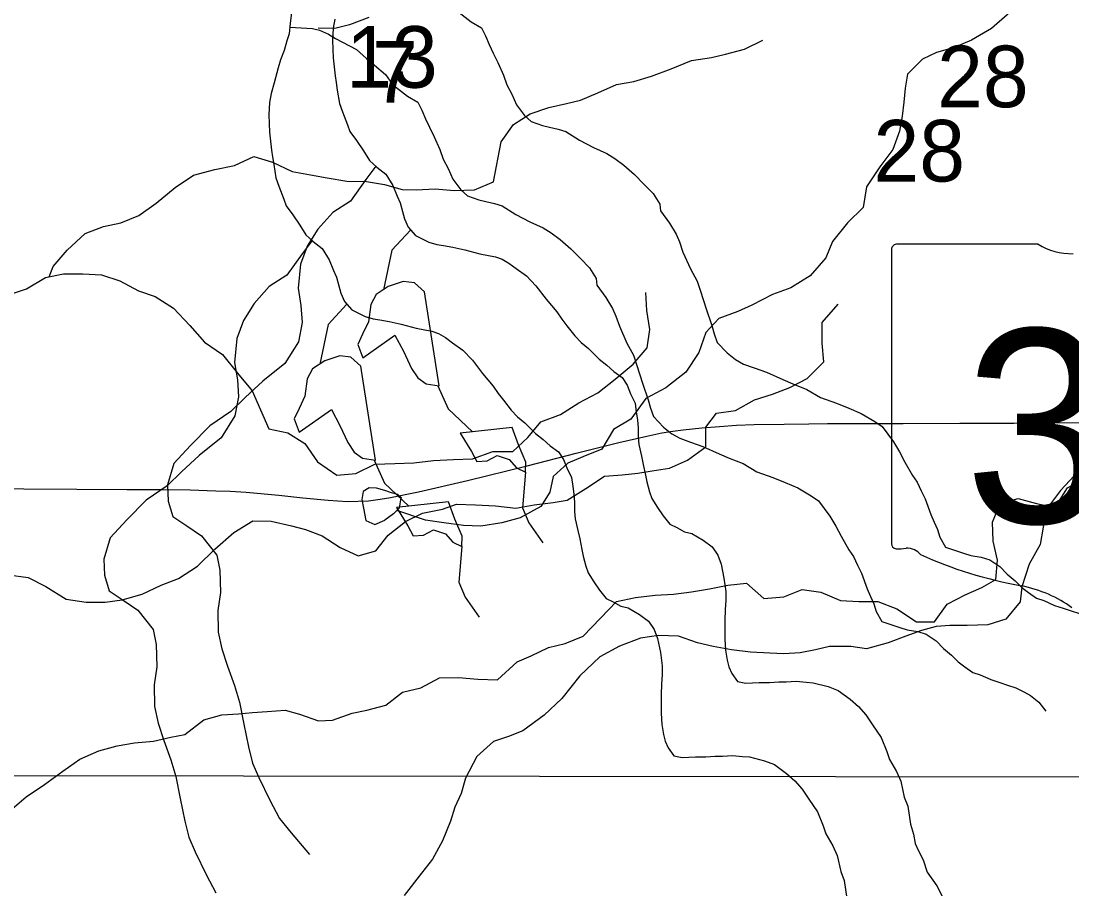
# Model space of a CAD drawing. Extents: x -21.1 to 50.3, y 0 to 22.1.
# Drawn here: x 4.709 to 5.424, y 20.075 to 20.665 of the extents above; entities that cross this region are included whole.
import ezdxf

# ---------------------------------------------------------------- set-up
doc = ezdxf.new("R2010")
doc.units = 0
for name, color, linetype in [('GM_X_Minor_Lake', 7, 'Continuous'), ('GM_X_Minor_River', 7, 'Continuous'), ('GM_X_Section', 7, 'Continuous'), ('GM_X_Section_Text', 7, 'Continuous'), ('GM_X_State_Location', 7, 'Continuous'), ('GM_X_State_Route', 7, 'Continuous'), ('GM_X_State_Shield', 7, 'Continuous')]:
    doc.layers.add(name, color=color, linetype=linetype)

msp = doc.modelspace()

# ---------------------------------------------------------------- linework, layer by layer
at = {"layer": 'GM_X_Minor_Lake'}
for points in [[(4.98378, 20.48126), (4.97688, 20.48725), (4.96929, 20.48831), (4.95908, 20.48479), (4.9508, 20.47939), (4.94709, 20.47252), (4.9457, 20.46073), (4.94162, 20.45234), (4.93829, 20.44548), (4.9418, 20.43641), (4.96363, 20.45182), (4.96944, 20.44088), (4.97488, 20.42917), (4.97912, 20.42277), (4.98486, 20.41866), (4.9936, 20.41723)], [(4.9936, 20.41723), (4.98378, 20.48126)], [(4.94049, 20.43074), (4.93359, 20.43674), (4.926, 20.43779), (4.9158, 20.43427), (4.90751, 20.42887), (4.9038, 20.422), (4.90241, 20.41022), (4.89834, 20.40183), (4.895, 20.39496), (4.89851, 20.38589), (4.92034, 20.40131), (4.92615, 20.39036), (4.93159, 20.37866), (4.93583, 20.37225), (4.94157, 20.36814), (4.95031, 20.36672)], [(4.95031, 20.36672), (4.94049, 20.43074)], [(5.00799, 20.38513), (5.01571, 20.37269), (5.0192, 20.3659), (5.0264, 20.36635), (5.03319, 20.36984), (5.04118, 20.36727), (5.04617, 20.36163), (5.05228, 20.35866), (5.05258, 20.3655), (5.04752, 20.37721), (5.04321, 20.38892)], [(5.04321, 20.38892), (5.00799, 20.38513)], [(4.9647, 20.33461), (4.97242, 20.32218), (4.97591, 20.31538), (4.98311, 20.31584), (4.9899, 20.31933), (4.99789, 20.31676), (5.00288, 20.31112), (5.00899, 20.30815), (5.00929, 20.31498), (5.00423, 20.32669), (4.99992, 20.33841)], [(4.99992, 20.33841), (4.9647, 20.33461)]]:
    msp.add_lwpolyline(points, dxfattribs=at)
at = {"layer": 'GM_X_Minor_River'}
for points in [[(4.89347, 20.67268), (4.89238, 20.66394), (4.89165, 20.65672), (4.89016, 20.65177), (4.88829, 20.6453), (4.88566, 20.63883), (4.88417, 20.6335)], [(5.00518, 20.67268), (5.0155, 20.66476), (5.02237, 20.66061), (5.02507, 20.65531), (5.02777, 20.64925), (5.03046, 20.64356), (5.03354, 20.63712), (5.0374, 20.62841), (5.03972, 20.62196), (5.04318, 20.61552), (5.04627, 20.60832), (5.05164, 20.60113), (5.05623, 20.59698), (5.06386, 20.59436), (5.06881, 20.59325), (5.07453, 20.59176), (5.07987, 20.59027), (5.08904, 20.58424), (5.09858, 20.57936), (5.10774, 20.57523), (5.11309, 20.57184), (5.1192, 20.56732), (5.12647, 20.5609), (5.13298, 20.55448), (5.13911, 20.54805), (5.14371, 20.54086), (5.14412, 20.5363), (5.15026, 20.52798), (5.15487, 20.52041), (5.15718, 20.5151), (5.1595, 20.50827), (5.16451, 20.49691), (5.16913, 20.48857), (5.17145, 20.48175), (5.17533, 20.46961), (5.1792, 20.45824), (5.18075, 20.45255), (5.18268, 20.44686), (5.18958, 20.43968), (5.19531, 20.43515), (5.20066, 20.43214), (5.20791, 20.42952), (5.2163, 20.42653), (5.22736, 20.42165), (5.23423, 20.41866), (5.24377, 20.41491), (5.25294, 20.40926), (5.264, 20.40552), (5.27239, 20.40215), (5.28079, 20.3984), (5.28995, 20.39313), (5.29492, 20.38974), (5.30259, 20.37914), (5.30682, 20.37233), (5.31028, 20.36551), (5.31566, 20.35642), (5.31873, 20.35188), (5.32143, 20.34582), (5.32412, 20.34051), (5.32799, 20.3299), (5.3303, 20.32459), (5.33261, 20.31967), (5.33417, 20.31436), (5.33801, 20.30754), (5.35022, 20.30343), (5.35517, 20.30194), (5.36241, 20.30084), (5.36813, 20.29897), (5.37501, 20.29445), (5.37999, 20.28916), (5.38534, 20.28463), (5.38993, 20.2801), (5.39452, 20.2767), (5.39987, 20.27293), (5.40483, 20.27144), (5.41208, 20.26806), (5.41818, 20.2662), (5.42352, 20.26433), (5.42924, 20.26246)], [(4.94592, 20.66776), (4.93265, 20.66283), (4.92279, 20.66017), (4.91141, 20.66055)], [(4.92261, 20.66652), (4.9215, 20.66043), (4.92117, 20.65207), (4.92161, 20.6403), (4.92283, 20.62815), (4.92361, 20.62359), (4.9244, 20.61828), (4.92598, 20.60917), (4.92791, 20.60348), (4.93139, 20.59477), (4.93293, 20.59021), (4.93754, 20.58416), (4.94214, 20.57697), (4.94637, 20.57053), (4.95134, 20.566), (4.95746, 20.5611), (4.96207, 20.55353), (4.96515, 20.54632), (4.96708, 20.54178), (4.96864, 20.53571), (4.97019, 20.53078), (4.97251, 20.52509), (4.97749, 20.51942), (4.98665, 20.51491), (4.99199, 20.51342), (4.99656, 20.51269), (5.00304, 20.51158), (5.01104, 20.50973), (5.02133, 20.50713), (5.032, 20.50491), (5.03658, 20.50341), (5.04116, 20.50078), (5.04613, 20.49701), (5.05301, 20.49211), (5.05952, 20.4853), (5.06642, 20.47623), (5.0737, 20.46753), (5.07716, 20.46261), (5.08061, 20.45807), (5.08597, 20.45126), (5.09019, 20.44673), (5.09516, 20.44258), (5.10243, 20.4354), (5.10778, 20.43125), (5.11237, 20.42709), (5.11811, 20.42295), (5.12156, 20.41765), (5.12388, 20.41196), (5.12696, 20.40552), (5.12776, 20.39945), (5.12855, 20.39413), (5.12896, 20.38844), (5.12899, 20.38236), (5.1294, 20.37742), (5.13135, 20.36945), (5.13252, 20.36376), (5.13409, 20.35655), (5.13487, 20.352), (5.13682, 20.34517), (5.13836, 20.34062), (5.1422, 20.33456), (5.14604, 20.32889), (5.15064, 20.32321), (5.15522, 20.32096), (5.16057, 20.31795), (5.16552, 20.31684), (5.17316, 20.31232), (5.17928, 20.3078), (5.18311, 20.30212), (5.18543, 20.29605), (5.18739, 20.28657), (5.18858, 20.27746), (5.18862, 20.27138), (5.18827, 20.2653), (5.18793, 20.2577), (5.188, 20.24516), (5.18843, 20.23757), (5.18961, 20.23074), (5.19077, 20.22618), (5.1927, 20.22164), (5.19654, 20.21634), (5.20226, 20.21523), (5.21139, 20.21566), (5.21824, 20.2157), (5.22471, 20.21612), (5.22966, 20.21614), (5.23651, 20.21656), (5.24336, 20.21584), (5.24793, 20.21548), (5.25822, 20.21288), (5.26509, 20.21026), (5.27312, 20.20423), (5.27886, 20.19932), (5.28384, 20.19365), (5.28844, 20.18684), (5.2942, 20.17813), (5.29806, 20.16866), (5.29999, 20.16335), (5.30461, 20.15502)], [(5.38187, 20.67121), (5.36936, 20.66021), (5.3557, 20.65225), (5.34395, 20.64732), (5.33182, 20.6439), (5.32234, 20.63935), (5.3121, 20.62911), (5.31058, 20.61963), (5.30981, 20.61015), (5.30867, 20.60066), (5.30677, 20.59042), (5.30221, 20.57791), (5.29349, 20.56615), (5.28438, 20.5525), (5.2821, 20.53846), (5.27148, 20.52822), (5.26123, 20.51533), (5.25668, 20.50433), (5.24606, 20.49219), (5.23279, 20.48385), (5.22027, 20.47929), (5.20624, 20.47209), (5.19676, 20.46792), (5.18387, 20.46298), (5.17515, 20.4535), (5.17021, 20.43985), (5.16148, 20.42657), (5.14783, 20.41595), (5.13418, 20.40875), (5.12394, 20.39471), (5.11218, 20.38751), (5.10421, 20.37423), (5.09132, 20.36892), (5.08108, 20.36475), (5.07122, 20.35565), (5.06894, 20.34503), (5.06287, 20.33516), (5.04884, 20.32758), (5.03633, 20.32416), (5.02192, 20.32189), (5.01017, 20.32226), (4.9969, 20.32416), (4.98439, 20.32606), (4.96492, 20.33252)], [(4.8921, 20.66121), (4.90762, 20.66023), (4.9122, 20.65911), (4.9183, 20.65649), (4.92327, 20.65348), (4.93739, 20.64596), (4.94428, 20.63992), (4.94963, 20.63539), (4.95728, 20.62897), (4.96189, 20.62216), (4.97221, 20.61424), (4.97909, 20.6101), (4.98178, 20.60479), (4.98448, 20.59873), (4.98717, 20.59305), (4.99026, 20.58661), (4.99411, 20.57789), (4.99643, 20.57144), (4.99989, 20.565), (5.00298, 20.5578), (5.00835, 20.55061), (5.01294, 20.54646), (5.02057, 20.54384), (5.02552, 20.54273), (5.03124, 20.54125), (5.03658, 20.53975), (5.04575, 20.53373), (5.05529, 20.52884), (5.06445, 20.52471), (5.0698, 20.52132), (5.07591, 20.5168), (5.08318, 20.51038), (5.08969, 20.50396), (5.09582, 20.49754), (5.10042, 20.49034), (5.10083, 20.48579), (5.10697, 20.47746), (5.11158, 20.46989), (5.11389, 20.46458), (5.11621, 20.45776), (5.12123, 20.44639), (5.12584, 20.43806), (5.12816, 20.43123), (5.13204, 20.4191), (5.13591, 20.40772), (5.13746, 20.40203), (5.1394, 20.39634), (5.14629, 20.38916), (5.15202, 20.38464), (5.15737, 20.38163), (5.16462, 20.37901), (5.17301, 20.37602), (5.18408, 20.37114), (5.19094, 20.36814), (5.20048, 20.36439), (5.20965, 20.35874), (5.22071, 20.35501), (5.2291, 20.35163), (5.2375, 20.34788), (5.24666, 20.34261), (5.25163, 20.33922), (5.2593, 20.32863), (5.26353, 20.32181), (5.26699, 20.31499), (5.27237, 20.30591), (5.27544, 20.30136), (5.27814, 20.2953), (5.28084, 20.29), (5.2847, 20.27938), (5.28701, 20.27408), (5.28933, 20.26915), (5.29088, 20.26384), (5.29472, 20.25702), (5.30693, 20.25291), (5.31188, 20.25142), (5.31912, 20.25032), (5.32484, 20.24845), (5.33172, 20.24393), (5.3367, 20.23864), (5.34205, 20.23411), (5.34665, 20.22958), (5.35123, 20.22618), (5.35658, 20.22242), (5.36154, 20.22093), (5.36879, 20.21754), (5.37489, 20.21568), (5.38023, 20.21381), (5.38595, 20.21194), (5.3913, 20.20931), (5.39588, 20.20668), (5.40161, 20.20215), (5.40622, 20.1961)], [(4.72849, 20.49143), (4.73123, 20.49847), (4.74073, 20.50951), (4.75289, 20.52094), (4.76544, 20.52552), (4.77723, 20.5282), (4.7894, 20.53316), (4.80118, 20.54154), (4.8141, 20.5522), (4.82665, 20.56058), (4.8411, 20.56441), (4.85442, 20.56709), (4.86772, 20.57319), (4.88029, 20.5694), (4.89361, 20.56295), (4.90617, 20.56068), (4.91759, 20.55879), (4.93091, 20.55653), (4.94423, 20.55617), (4.95641, 20.55428), (4.96859, 20.55087), (4.9781, 20.5505), (4.99104, 20.55128), (5.00398, 20.55016), (5.01767, 20.55055), (5.03061, 20.55589), (5.03589, 20.58328), (5.04425, 20.59508), (5.05565, 20.60232), (5.0682, 20.60652), (5.08037, 20.6092), (5.08988, 20.6115), (5.10167, 20.61645), (5.11422, 20.62217), (5.12601, 20.62409), (5.13818, 20.62791), (5.1515, 20.63287), (5.16518, 20.63859), (5.17888, 20.64051), (5.18839, 20.6428), (5.20132, 20.64624), (5.21387, 20.65234)], [(4.88417, 20.6335), (4.88156, 20.62323), (4.87932, 20.616), (4.87821, 20.60992), (4.87788, 20.60156), (4.87832, 20.58978), (4.87954, 20.57763), (4.88032, 20.57308), (4.88111, 20.56776), (4.88269, 20.55866), (4.88462, 20.55297), (4.8881, 20.54425), (4.88964, 20.5397), (4.89425, 20.53365), (4.89885, 20.52645), (4.90308, 20.52002), (4.90805, 20.51549), (4.91417, 20.51058), (4.91878, 20.50301), (4.92187, 20.49581), (4.92379, 20.49126), (4.92535, 20.48519), (4.9269, 20.48026), (4.92922, 20.47457), (4.9342, 20.4689), (4.94336, 20.4644), (4.9487, 20.46291), (4.95327, 20.46217), (4.95975, 20.46107), (4.96775, 20.45921), (4.97804, 20.45661), (4.98871, 20.45439), (4.99329, 20.4529), (4.99787, 20.45026), (5.00284, 20.44649), (5.00972, 20.44159), (5.01623, 20.43479), (5.02313, 20.42571), (5.03041, 20.41701), (5.03387, 20.41209), (5.03732, 20.40755), (5.04269, 20.40075), (5.0469, 20.39621), (5.05187, 20.39206), (5.05914, 20.38488), (5.06449, 20.38073), (5.06909, 20.37658), (5.07482, 20.37243), (5.07827, 20.36713), (5.08059, 20.36145), (5.08367, 20.355), (5.08447, 20.34893), (5.08526, 20.34362), (5.08567, 20.33792), (5.0857, 20.33184), (5.08611, 20.32691), (5.08806, 20.31894), (5.08924, 20.31325), (5.0908, 20.30604), (5.09158, 20.30148), (5.09353, 20.29466), (5.09507, 20.29011), (5.09892, 20.28405), (5.10275, 20.27837), (5.10735, 20.2727), (5.11193, 20.27044), (5.11728, 20.26744), (5.12223, 20.26632), (5.12987, 20.26181), (5.13599, 20.25728), (5.13983, 20.2516), (5.14214, 20.24554), (5.1441, 20.23605), (5.14529, 20.22694), (5.14533, 20.22086), (5.14498, 20.21478), (5.14464, 20.20718), (5.14471, 20.19465), (5.14514, 20.18705), (5.14632, 20.18022), (5.14749, 20.17567), (5.14941, 20.17112), (5.15325, 20.16582), (5.15897, 20.16471), (5.1681, 20.16515), (5.17495, 20.16518), (5.18142, 20.1656), (5.18637, 20.16563), (5.19322, 20.16604), (5.20007, 20.16532), (5.20464, 20.16497), (5.21494, 20.16237), (5.2218, 20.15975), (5.22983, 20.15371), (5.23557, 20.1488), (5.24055, 20.14313), (5.24515, 20.13632), (5.25091, 20.12761), (5.25477, 20.11814), (5.2567, 20.11283), (5.26132, 20.1045)], [(4.95061, 20.56667), (4.94386, 20.55748), (4.9334, 20.54295), (4.92136, 20.53523), (4.91125, 20.52374), (4.90379, 20.51227), (4.89937, 20.50008), (4.89766, 20.48375), (4.89969, 20.47201), (4.90058, 20.46025), (4.89807, 20.44732), (4.88875, 20.43242), (4.87372, 20.4205), (4.86171, 20.40936), (4.85195, 20.39977), (4.83765, 20.39013), (4.82452, 20.37671), (4.81329, 20.36445), (4.8089, 20.34998), (4.8094, 20.33898), (4.81255, 20.32839), (4.8221, 20.32204), (4.83204, 20.31532), (4.84243, 20.30215), (4.84444, 20.29192), (4.84499, 20.27675), (4.84322, 20.26459), (4.84339, 20.24979), (4.84579, 20.23843), (4.84972, 20.22671), (4.85442, 20.21348), (4.85796, 20.20213), (4.86078, 20.18736), (4.86398, 20.17184), (4.86676, 20.16087), (4.87104, 20.15105), (4.87842, 20.13557), (4.88501, 20.12311), (4.89308, 20.11334), (4.90538, 20.09867)], [(4.97414, 20.52323), (4.96147, 20.50948), (4.95572, 20.48259)], [(4.90732, 20.51616), (4.90057, 20.50697), (4.89012, 20.49243), (4.87807, 20.48472), (4.86796, 20.47322), (4.8605, 20.46176), (4.85608, 20.44957), (4.85437, 20.43323), (4.8564, 20.42149), (4.85729, 20.40974), (4.85478, 20.39681), (4.84546, 20.38191), (4.83043, 20.36998), (4.81842, 20.35885), (4.80866, 20.34926), (4.79436, 20.33962), (4.78124, 20.32619), (4.77, 20.31393), (4.76561, 20.29946), (4.76611, 20.28847), (4.76926, 20.27787), (4.77881, 20.27152), (4.78875, 20.2648), (4.79914, 20.25163), (4.80115, 20.24141), (4.8017, 20.22623), (4.79994, 20.21407), (4.8001, 20.19927), (4.8025, 20.18792), (4.80643, 20.17619), (4.81113, 20.16296), (4.81467, 20.15162), (4.81749, 20.13685), (4.8207, 20.12132), (4.82347, 20.11035), (4.82775, 20.10053), (4.83513, 20.08505), (4.84172, 20.0726)], [(4.6993, 20.47866), (4.71299, 20.48324), (4.72592, 20.49086), (4.73809, 20.49354), (4.75141, 20.49355), (4.76396, 20.49281), (4.77653, 20.48864), (4.78909, 20.48181), (4.80051, 20.47802), (4.81308, 20.47005), (4.82413, 20.45828), (4.83404, 20.44688), (4.84623, 20.43853), (4.85652, 20.42599), (4.86643, 20.41383), (4.87789, 20.38798), (4.89083, 20.38534), (4.90225, 20.37812), (4.91102, 20.36558), (4.92397, 20.35647), (4.93691, 20.35763), (4.94984, 20.36411), (4.96353, 20.36451), (4.97647, 20.36491), (4.98979, 20.36644), (5.00348, 20.36722), (5.01642, 20.36762), (5.03011, 20.37258), (5.04381, 20.3726), (5.05407, 20.38212), (5.0628, 20.39278), (5.07611, 20.39774), (5.08866, 20.40574), (5.10159, 20.4126), (5.11337, 20.42174), (5.12553, 20.43203), (5.13503, 20.44307), (5.13691, 20.45562), (5.13499, 20.46855), (5.13421, 20.48072)], [(4.70071, 20.28888), (4.71404, 20.287), (4.72622, 20.28092), (4.73993, 20.27219), (4.75363, 20.27031), (4.76657, 20.27033), (4.77798, 20.27186), (4.79167, 20.27568), (4.8046, 20.28178), (4.81639, 20.28636), (4.82932, 20.29474), (4.8411, 20.30617), (4.85402, 20.31759), (4.86694, 20.3256), (4.8795, 20.32523), (4.8932, 20.32221), (4.90272, 20.31956), (4.91414, 20.31539), (4.92633, 20.30742), (4.93851, 20.30172), (4.95068, 20.30516), (4.95904, 20.31582), (4.97082, 20.32496), (4.98223, 20.33068), (4.99592, 20.33336), (5.00543, 20.3368), (5.01837, 20.33643), (5.03207, 20.33569), (5.04577, 20.33419), (5.05832, 20.33648), (5.07125, 20.33802), (5.08077, 20.33956), (5.09331, 20.34756), (5.10623, 20.35594), (5.11803, 20.35671), (5.12868, 20.35787), (5.13857, 20.3594), (5.15037, 20.36132), (5.16253, 20.36666), (5.17508, 20.3758), (5.17506, 20.38911), (5.18227, 20.39863), (5.19521, 20.40055), (5.20813, 20.40779), (5.22031, 20.41161), (5.23209, 20.41619), (5.24388, 20.42229), (5.25528, 20.43371), (5.25412, 20.44626), (5.2541, 20.46033), (5.26511, 20.4729)], [(4.93085, 20.47272), (4.91818, 20.45896), (4.91243, 20.43208)], [(4.99281, 20.41736), (4.99984, 20.40174), (5.0163, 20.38603)], [(4.94952, 20.36684), (4.95655, 20.35122), (4.97301, 20.33551)], [(5.42871, 20.35947), (5.41619, 20.3462), (5.40747, 20.33444), (5.40443, 20.32116), (5.40253, 20.30941), (5.39493, 20.29613), (5.39, 20.28058), (5.38886, 20.27034), (5.37899, 20.25858), (5.36686, 20.25479), (5.35283, 20.25441), (5.34108, 20.25441), (5.33161, 20.25365), (5.32175, 20.25099), (5.31113, 20.2472), (5.299, 20.24265), (5.28421, 20.23847), (5.27359, 20.23999), (5.25919, 20.23999), (5.24971, 20.23771), (5.2391, 20.23582), (5.2281, 20.23506), (5.21862, 20.23544), (5.20536, 20.23619), (5.19247, 20.23771), (5.17996, 20.23998), (5.16935, 20.24264), (5.15646, 20.24719), (5.14281, 20.24756), (5.13068, 20.24567), (5.11627, 20.24036), (5.103, 20.23315), (5.08934, 20.22025), (5.0772, 20.2047), (5.06507, 20.19332), (5.05066, 20.1827), (5.0408, 20.17891), (5.03056, 20.17549), (5.01918, 20.16525), (5.01159, 20.15046), (5.00855, 20.14022), (5.00438, 20.13074), (5.00134, 20.12126), (4.99603, 20.10798), (4.98919, 20.09547), (4.98161, 20.08599), (4.96985, 20.07081)], [(5.05228, 20.35866), (5.05027, 20.33436), (5.05456, 20.32416), (5.06419, 20.3106)], [(4.70171, 20.12839), (4.71273, 20.13791), (4.72528, 20.14629), (4.73782, 20.15543), (4.74922, 20.16343), (4.76215, 20.16915), (4.7747, 20.17259), (4.7865, 20.17451), (4.79943, 20.17567), (4.81122, 20.17834), (4.82073, 20.18026), (4.83365, 20.19016), (4.84583, 20.1936), (4.85724, 20.19438), (4.86675, 20.19515), (4.87664, 20.19592), (4.88882, 20.1967), (4.89871, 20.19405), (4.91166, 20.1895), (4.92117, 20.18989), (4.93448, 20.19485), (4.94437, 20.19676), (4.9573, 20.2002), (4.96871, 20.20896), (4.98126, 20.21202), (4.9938, 20.21889), (5.00674, 20.2189), (5.02006, 20.21778), (5.03338, 20.21741), (5.04668, 20.2296), (5.05619, 20.23379), (5.06797, 20.23951), (5.07938, 20.24219), (5.09155, 20.24715), (5.10333, 20.25933), (5.11435, 20.27076), (5.12728, 20.27344), (5.1406, 20.27497), (5.15315, 20.27575), (5.16533, 20.27729), (5.1775, 20.27921), (5.19005, 20.28188), (5.20261, 20.28304), (5.21442, 20.27278), (5.22811, 20.27394), (5.24066, 20.2789), (5.25322, 20.27702), (5.26655, 20.27133), (5.2791, 20.27058), (5.29204, 20.2706), (5.30499, 20.26567), (5.31832, 20.25694), (5.33049, 20.25696), (5.33923, 20.26876), (5.35139, 20.27524), (5.3628, 20.2802), (5.37231, 20.28553), (5.37343, 20.29885), (5.37037, 20.31177), (5.36997, 20.3247), (5.37528, 20.33726), (5.38745, 20.3407), (5.40001, 20.33729), (5.41257, 20.33464), (5.42092, 20.34797), (5.43195, 20.35407)], [(4.96545, 20.3435), (4.96128, 20.34464), (4.95673, 20.34615), (4.95104, 20.34767), (4.94612, 20.34805), (4.94195, 20.34539), (4.94118, 20.34008), (4.94232, 20.33402), (4.94383, 20.32567), (4.9499, 20.32302), (4.95672, 20.32605)], [(4.96545, 20.3435), (4.96788, 20.34143), (4.96744, 20.33985), (4.96682, 20.33704), (4.96647, 20.33423), (4.96472, 20.3323), (4.9627, 20.33037), (4.95672, 20.32605)], [(5.00899, 20.30815), (5.00698, 20.28384), (5.01127, 20.27364), (5.0209, 20.26008)], [(5.30461, 20.15502), (5.30769, 20.14857), (5.31004, 20.13757), (5.31235, 20.13151), (5.31432, 20.11936), (5.31627, 20.11253), (5.31744, 20.10608), (5.31937, 20.10153), (5.32283, 20.09509), (5.32554, 20.08675), (5.33207, 20.07729), (5.33669, 20.06858)], [(5.26132, 20.1045), (5.2644, 20.09806), (5.26675, 20.08705), (5.26906, 20.08099), (5.27103, 20.06884)]]:
    msp.add_lwpolyline(points, dxfattribs=at)
at = {"layer": 'GM_X_Section'}
msp.add_lwpolyline([(4.45774, 20.15268), (5.46449, 20.1514), (5.46172, 19.1492), (4.46024, 19.14326)], close=True, dxfattribs=at)
at = {"layer": 'GM_X_State_Route'}
msp.add_lwpolyline([(4.61167, 20.34759), (4.71125, 20.34731), (4.74714, 20.34707), (4.78134, 20.34693), (4.8044, 20.3468), (4.82428, 20.34653), (4.84178, 20.346), (4.85145, 20.34561), (4.86246, 20.34494), (4.88459, 20.34295), (4.9009, 20.34123), (4.91813, 20.33951), (4.93139, 20.33871), (4.9457, 20.33911), (4.95206, 20.33991), (4.9595, 20.34116), (4.97964, 20.34521), (5.0129, 20.35303), (5.0536, 20.36284), (5.08687, 20.37145), (5.1159, 20.37887), (5.13498, 20.38312), (5.14506, 20.38524), (5.15248, 20.38643), (5.15951, 20.38736), (5.17237, 20.38869), (5.18443, 20.38975), (5.19596, 20.39054), (5.20802, 20.39107), (5.2283, 20.3912), (5.245, 20.39147), (5.25786, 20.3916), (5.30916, 20.39174), (5.34773, 20.39187), (5.38458, 20.392), (5.4038, 20.39213), (5.43177, 20.39226)], dxfattribs=at)
at = {"layer": 'GM_X_State_Shield'}
for p, q in [((5.30141, 20.51006), (5.30141, 20.30994)), ((5.40117, 20.51351), (5.30465, 20.51351))]:
    msp.add_line(p, q, dxfattribs=at)
for centre, major_axis, start_param, end_param in [((5.30518, 20.51049), (0.00382, 0), 1.712693, 3.28349), ((5.42416, 20.53674), (0.03703, 0), 4.042523, 4.731795), ((5.30522, 20.3095), (0.00385, 0), 3.00124, 4.508301), ((5.3058, 20.32998), (0.0294, 0), 4.665946, 4.897461), ((5.31182, 20.2984), (0.0106, 0), 0.519207, 1.627899), ((5.44564, 20.4782), (0.2524, 0), 4.195997, 4.488961), ((5.37039, 20.22004), (0.07897, 0), 0.823519, 1.323587)]:
    msp.add_ellipse(centre, major_axis=major_axis, ratio=0.8, start_param=start_param, end_param=end_param, dxfattribs=at)

# ---------------------------------------------------------------- texts
at = {"layer": 'GM_X_Section_Text'}
for s, height, p in [('13', 0.041856, (4.93044, 20.61997)), ('7', 0.04186, (4.94804, 20.60984)), ('28', 0.041856, (5.33235, 20.60671)), ('28', 0.041856, (5.28906, 20.5562))]:
    msp.add_text(s, height=height, rotation=0.00001, dxfattribs=at).set_placement(p)
at = {"layer": 'GM_X_State_Location'}
msp.add_text('303', height=0.000189, rotation=0.00001, dxfattribs=at).set_placement((5.39564, 20.38292))
at = {"layer": 'GM_X_State_Shield'}
msp.add_text('303', height=0.131836, dxfattribs=at).set_placement((5.35088, 20.32405))

doc.saveas('drawing.dxf')
